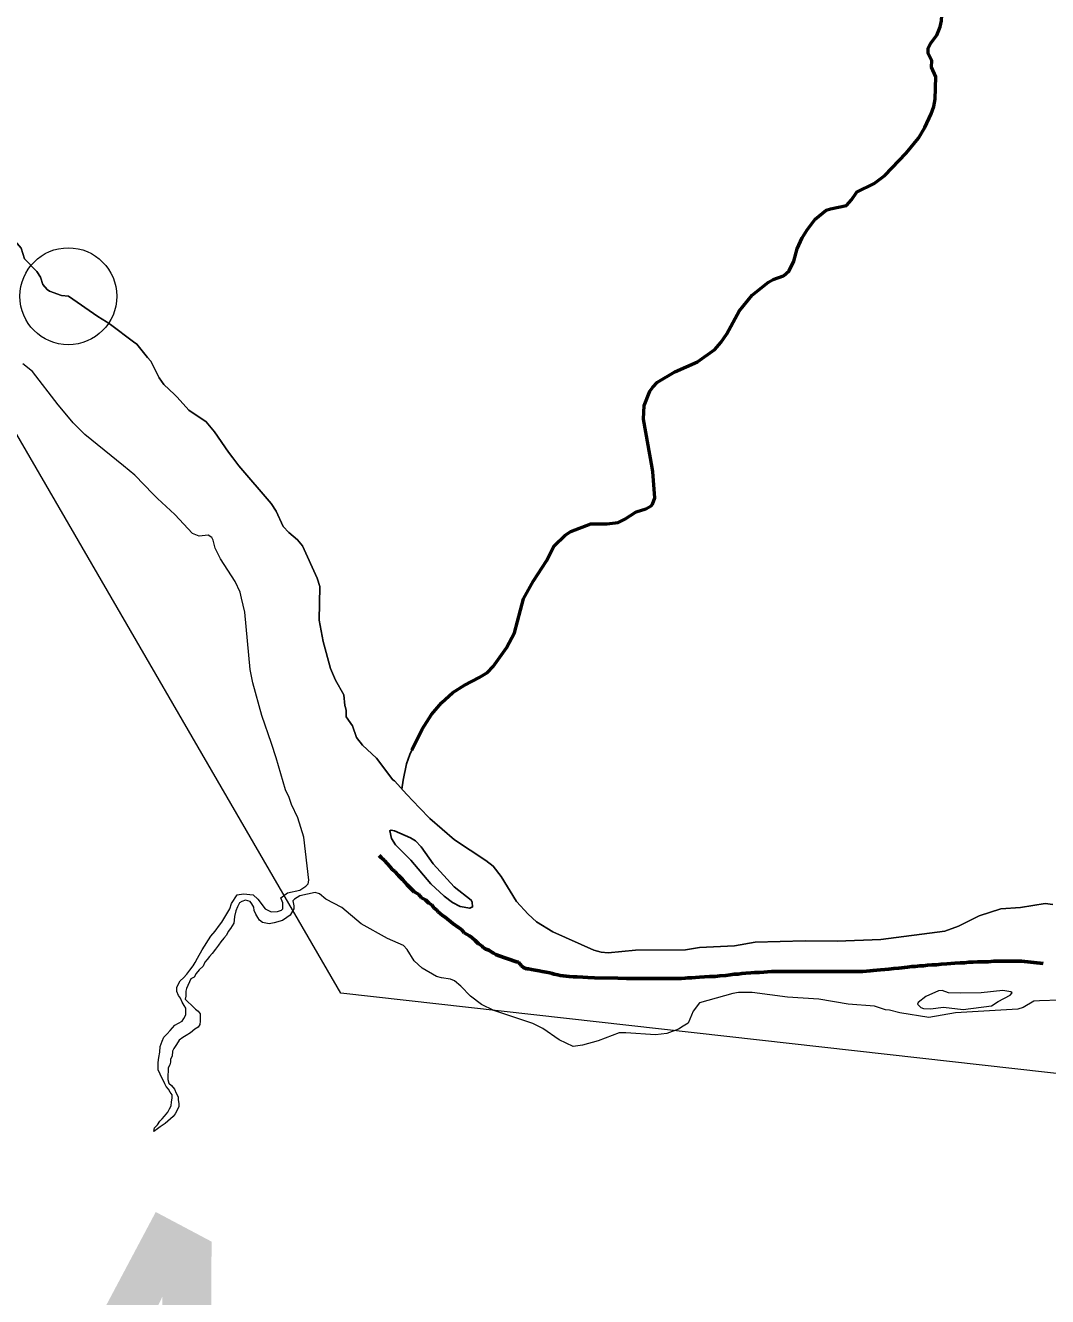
# Model space of a CAD drawing. Extents: x 553962 to 842807, y 8883888 to 9032388.
# Drawn here: x 810863 to 811917, y 9011458 to 9012769 of the extents above; entities that cross this region are included whole.
import ezdxf

# ---------------------------------------------------------------- set-up
doc = ezdxf.new("R2010")
doc.units = 0
doc.header["$LTSCALE"] = 200
doc.header["$PDMODE"] = 32
doc.header["$PDSIZE"] = 100
doc.linetypes.add('LONG_DASH_SHORT_DASH', pattern=[9.9, 6, -1.2, 1.5, -1.2])
for name, color, linetype, lineweight in [('23', 7, 'Continuous', 13), ('24', 7, 'Continuous', 25), ('25', 7, 'Continuous', 13), ('57', 7, 'Continuous', 13), ('7', 7, 'Continuous', 90), ('8', 7, 'Continuous', 13)]:
    doc.layers.add(name, color=color, linetype=linetype, lineweight=lineweight)
doc.layers.add('49', color=7, linetype='Continuous')

msp = doc.modelspace()

# ---------------------------------------------------------------- linework, layer by layer
at = {"layer": '23'}
for points in [[(810874.9, 9012515.5), (810862.1, 9012528.7), (810858.5, 9012539.4), (810854.4, 9012544.2), (810845.9, 9012551), (810840.2, 9012556.8), (810835.9, 9012567.3)], [(810907.3, 9012489.9), (810900.1, 9012490.7), (810888, 9012495.2), (810885.3, 9012496.9), (810881.1, 9012502.2), (810878.5, 9012509.6), (810874.9, 9012515.5)], [(810946.5, 9012463.5), (810937.6, 9012469.1), (810907.3, 9012489.9)], [(810974.5, 9012442.9), (810950.9, 9012460.8), (810946.5, 9012463.5)], [(810989, 9012426.8), (810977.8, 9012440.4), (810974.5, 9012442.9)], [(811016.9, 9012388.5), (811005.7, 9012399), (811001.1, 9012405.7), (810992.3, 9012422.9), (810989, 9012426.8)], [(811077.1, 9012323.2), (811072.5, 9012328.9), (811058.2, 9012349.9), (811049.5, 9012360.4), (811031.7, 9012372.4), (811019.7, 9012385.9), (811016.9, 9012388.5)], [(811193.1, 9012065.4), (811192.5, 9012067.6), (811191.3, 9012078.6), (811182.7, 9012093.8), (811177.6, 9012105.8), (811170.2, 9012133.6), (811166.1, 9012155.7), (811166.8, 9012190.4), (811164.1, 9012199), (811148.7, 9012232.5), (811143.6, 9012238.7), (811134.8, 9012246), (811128.8, 9012252.4), (811121.6, 9012268.2), (811116.4, 9012276), (811083, 9012314.8), (811077.1, 9012323.2)], [(811256.3, 9011975.9), (811243.8, 9011989.7), (811242.1, 9011991), (811225.1, 9012013.3), (811210.7, 9012026.7), (811204.7, 9012034.6), (811200.5, 9012046.6), (811193.7, 9012055.8), (811193.9, 9012062.4), (811193.1, 9012065.4)], [(811923, 9011862.4), (811915, 9011863.1), (811889.5, 9011859), (811869.2, 9011857.8), (811846.8, 9011850.4), (811825.7, 9011839.8), (811811.6, 9011834.6), (811745.4, 9011826.2), (811700.3, 9011824.5), (811667.3, 9011824.8), (811615.9, 9011823.4), (811594.6, 9011819.6), (811558.5, 9011817.9), (811544, 9011815.5), (811492.5, 9011815.1), (811464.2, 9011812.5), (811456.9, 9011812.9), (811449.4, 9011815.2), (811406.9, 9011834.1), (811390.3, 9011844.3), (811381.5, 9011852.3), (811369.6, 9011865.3), (811369.6, 9011865.3), (811353.7, 9011891.2), (811345.6, 9011901.7), (811337.9, 9011907.6), (811305.6, 9011929.1), (811280.2, 9011950.9), (811269.4, 9011962), (811256.3, 9011975.9)]]:
    msp.add_lwpolyline(points, dxfattribs=at)
at = {"layer": '24', "lineweight": 53}
for points in [[(811797.6, 9012726.6), (811798, 9012732.8), (811794.4, 9012740.3), (811794.4, 9012745.8), (811796.7, 9012750.6), (811803.3, 9012759.5), (811806.6, 9012768), (811808, 9012774.1), (811810, 9012808.1), (811813.6, 9012817.2), (811813.6, 9012817.2), (811819.7, 9012828.9)], [(811720.4, 9012597.1), (811720.4, 9012597.2), (811738.7, 9012606.3), (811749.4, 9012614.5), (811771.4, 9012637.7), (811784.2, 9012652.9), (811790.8, 9012664.1), (811797.4, 9012678.1), (811800.1, 9012685.9), (811801.5, 9012693.4), (811802.3, 9012716.3), (811797.6, 9012726.2), (811797.6, 9012726.6)], [(811509.5, 9012313.2), (811500.6, 9012363), (811501.2, 9012377.3), (811507.2, 9012392), (811510.2, 9012396.1), (811515.2, 9012401.2), (811532.8, 9012411.8), (811556.2, 9012422.1), (811574.2, 9012435.1), (811580.4, 9012442.3), (811586.5, 9012451.2), (811599.4, 9012474.4), (811612.8, 9012491.2), (811629.5, 9012504.6), (811634.5, 9012507.3), (811645.1, 9012511.1), (811650.7, 9012516), (811655.6, 9012526), (811659.2, 9012539), (811664.4, 9012550.3), (811669.3, 9012558.6), (811677.8, 9012569.3), (811689.1, 9012578.6), (811693.4, 9012580.1), (811709.9, 9012583.4), (811715, 9012589.3), (811720.4, 9012597.1)], [(811261.6, 9012021.5), (811272.3, 9012043), (811281.8, 9012058.2), (811292.3, 9012070.5), (811303.8, 9012080.9), (811315.9, 9012088.7), (811331.1, 9012096.5), (811339.7, 9012101.8), (811345.4, 9012107.8), (811359.4, 9012127.2), (811367.6, 9012142.5), (811376.7, 9012177.5), (811387.1, 9012196.1), (811400.5, 9012217), (811408.3, 9012232.3), (811419.7, 9012243.4), (811425.5, 9012247.3), (811446.1, 9012255), (811463, 9012255.1), (811474.5, 9012256.6), (811481.3, 9012259.8), (811492.9, 9012267.3), (811502.9, 9012270.7), (811508.4, 9012273.6), (811510, 9012275.2), (811512.2, 9012281.8), (811510.3, 9012308.7), (811509.5, 9012313.2)]]:
    msp.add_lwpolyline(points, dxfattribs=at)
at = {"layer": '24'}
for points in [[(811797.6, 9012726.6), (811798, 9012732.8), (811794.4, 9012740.3), (811794.4, 9012745.8), (811796.7, 9012750.6), (811803.3, 9012759.5), (811806.6, 9012768), (811808, 9012774.1), (811810, 9012808.1), (811813.6, 9012817.2), (811813.6, 9012817.2), (811819.7, 9012828.9)], [(811720.4, 9012597.1), (811720.4, 9012597.2), (811738.7, 9012606.3), (811749.4, 9012614.5), (811771.4, 9012637.7), (811784.2, 9012652.9), (811790.8, 9012664.1), (811797.4, 9012678.1), (811800.1, 9012685.9), (811801.5, 9012693.4), (811802.3, 9012716.3), (811797.6, 9012726.2), (811797.6, 9012726.6)], [(811509.5, 9012313.2), (811500.6, 9012363), (811501.2, 9012377.3), (811507.2, 9012392), (811510.2, 9012396.1), (811515.2, 9012401.2), (811532.8, 9012411.8), (811556.2, 9012422.1), (811574.2, 9012435.1), (811580.4, 9012442.3), (811586.5, 9012451.2), (811599.4, 9012474.4), (811612.8, 9012491.2), (811629.5, 9012504.6), (811634.5, 9012507.3), (811645.1, 9012511.1), (811650.7, 9012516), (811655.6, 9012526), (811659.2, 9012539), (811664.4, 9012550.3), (811669.3, 9012558.6), (811677.8, 9012569.3), (811689.1, 9012578.6), (811693.4, 9012580.1), (811709.9, 9012583.4), (811715, 9012589.3), (811720.4, 9012597.1)], [(811251.4, 9011981.3), (811252.6, 9011990.7), (811256.1, 9012007.5), (811259.4, 9012017.1), (811272.3, 9012043), (811281.8, 9012058.2), (811292.3, 9012070.5), (811303.8, 9012080.9), (811315.9, 9012088.7), (811331.1, 9012096.5), (811339.7, 9012101.8), (811345.4, 9012107.8), (811359.4, 9012127.2), (811367.6, 9012142.5), (811376.7, 9012177.5), (811387.1, 9012196.1), (811400.5, 9012217), (811408.3, 9012232.3), (811419.7, 9012243.4), (811425.5, 9012247.3), (811446.1, 9012255), (811463, 9012255.1), (811474.5, 9012256.6), (811481.3, 9012259.8), (811492.9, 9012267.3), (811502.9, 9012270.7), (811508.4, 9012273.6), (811510, 9012275.2), (811512.2, 9012281.8), (811510.3, 9012308.7), (811509.5, 9012313.2)]]:
    msp.add_lwpolyline(points, dxfattribs=at)
msp.add_lwpolyline([(811283.6, 9011904.2), (811271.2, 9011921.9), (811265.5, 9011927.8), (811260.3, 9011931), (811243.6, 9011938.2), (811240.3, 9011938.9), (811238.9, 9011938.3), (811240.5, 9011930.3), (811244.9, 9011923.9), (811260.7, 9011907.9), (811281.1, 9011883.7), (811295, 9011870.8), (811303.4, 9011864.2), (811311.4, 9011860), (811321.4, 9011858.3), (811324.3, 9011859.8), (811324, 9011864.6), (811322.9, 9011866.7), (811305.3, 9011880.6)], close=True, dxfattribs=at)
at = {"layer": '25'}
for points in [[(810835.9, 9012567.3), (810840.2, 9012556.8), (810845.9, 9012551), (810854.4, 9012544.2), (810858.5, 9012539.4), (810862.1, 9012528.7), (810874.9, 9012515.5)], [(810874.9, 9012515.5), (810878.5, 9012509.6), (810881.1, 9012502.2), (810885.3, 9012496.9), (810888, 9012495.2), (810900.1, 9012490.7), (810907.3, 9012489.9)], [(810907.3, 9012489.9), (810937.6, 9012469.1), (810946.5, 9012463.5)], [(810946.5, 9012463.5), (810950.9, 9012460.8), (810974.5, 9012442.9)], [(810974.5, 9012442.9), (810977.8, 9012440.4), (810989, 9012426.8)], [(810902.2, 9012371.3), (810896.6, 9012377.9), (810870.2, 9012412.1), (810860.4, 9012420.1)], [(810989, 9012426.8), (810992.3, 9012422.9), (811001.1, 9012405.7), (811005.7, 9012399), (811016.9, 9012388.5)], [(811016.9, 9012388.5), (811019.7, 9012385.9), (811031.7, 9012372.4), (811049.5, 9012360.4), (811058.2, 9012349.9), (811072.5, 9012328.9), (811077.1, 9012323.2)], [(810964.1, 9012314.8), (810924.3, 9012347.4), (810912.3, 9012359.3), (810902.2, 9012371.3)], [(811077.1, 9012323.2), (811083, 9012314.8), (811116.4, 9012276), (811121.6, 9012268.2), (811128.8, 9012252.4), (811134.8, 9012246), (811143.6, 9012238.7), (811148.7, 9012232.5), (811164.1, 9012199), (811166.8, 9012190.4), (811166.1, 9012155.7), (811170.2, 9012133.6), (811177.6, 9012105.8), (811182.7, 9012093.8), (811191.3, 9012078.6), (811192.5, 9012067.6), (811193.1, 9012065.4)], [(810999.2, 9012281.3), (810994.6, 9012285.6), (810975.8, 9012305.2), (810964.1, 9012314.8)], [(811086, 9012178.4), (811084.6, 9012184.4), (811079.4, 9012195.5), (811064.2, 9012218.8), (811058.8, 9012229.9), (811056.8, 9012238.3), (811055.3, 9012240.8), (811051.6, 9012243.5), (811042.1, 9012242.3), (811035.2, 9012245.1), (811017.2, 9012264.7), (810999.2, 9012281.3)], [(811097.5, 9012091.1), (811094.9, 9012104.6), (811089.5, 9012163.9), (811086, 9012178.4)], [(811116.8, 9012028.3), (811106.9, 9012057.3), (811097.5, 9012091.1)], [(811193.1, 9012065.4), (811193.9, 9012062.4), (811193.7, 9012055.8), (811200.5, 9012046.6), (811204.7, 9012034.6), (811210.7, 9012026.7), (811225.1, 9012013.3), (811242.1, 9011991), (811243.8, 9011989.7), (811256.3, 9011975.9)], [(811134.9, 9011972.7), (811131.3, 9011980.6), (811121.8, 9012013.7), (811116.8, 9012028.3)], [(811065.7, 9011844), (811073.8, 9011857.9), (811075.5, 9011863.2), (811081.5, 9011872.1), (811087.9, 9011873.1), (811098, 9011872.2), (811102.9, 9011867.7), (811110.3, 9011857.6), (811116.4, 9011854.5), (811122.9, 9011854.9), (811127.3, 9011856.3), (811128.6, 9011857.9), (811128.4, 9011864), (811126.5, 9011869), (811133.5, 9011874.2), (811146.1, 9011876.9), (811152.4, 9011881.2), (811154.6, 9011883.7), (811155.3, 9011887.4), (811150.1, 9011931.8), (811144, 9011951.5), (811137.5, 9011965.6), (811134.9, 9011972.7)], [(811256.3, 9011975.9), (811269.4, 9011962), (811280.2, 9011950.9), (811305.6, 9011929.1), (811337.9, 9011907.6), (811345.6, 9011901.7), (811353.7, 9011891.2), (811369.6, 9011865.3), (811369.6, 9011865.3), (811381.5, 9011852.3), (811390.3, 9011844.3), (811406.9, 9011834.1), (811449.4, 9011815.2), (811456.9, 9011812.9), (811464.2, 9011812.5), (811492.5, 9011815.1), (811544, 9011815.5), (811558.5, 9011817.9), (811594.6, 9011819.6), (811615.9, 9011823.4), (811667.3, 9011824.8), (811700.3, 9011824.5), (811745.4, 9011826.2), (811811.6, 9011834.6), (811825.7, 9011839.8), (811846.8, 9011850.4), (811869.2, 9011857.8), (811889.5, 9011859), (811915, 9011863.1), (811923, 9011862.4)], [(811114.6, 9011842.4), (811114.6, 9011842.4), (811107.7, 9011843.7), (811104.5, 9011845.9), (811102.8, 9011848.8), (811100.8, 9011852.4), (811099, 9011856), (811098.5, 9011859.5), (811096.7, 9011862.9), (811095, 9011865.5), (811090.1, 9011866.7), (811090.1, 9011866.7), (811086.3, 9011865.5), (811086.3, 9011865.5), (811083.7, 9011864), (811081.9, 9011859.7), (811080.1, 9011855.6), (811078.8, 9011850), (811078.5, 9011845.9), (811078, 9011842.9), (811074.4, 9011837.6), (811072.3, 9011834.3), (811070.3, 9011830.7), (811067.7, 9011827.4), (811064.6, 9011823.6), (811062.3, 9011820.1), (811059.2, 9011816), (811055.7, 9011811.5), (811052.8, 9011808.4), (811050.5, 9011805.6), (811048.2, 9011802.6), (811046.2, 9011798.5), (811042.3, 9011794.7), (811039, 9011790.9), (811037.2, 9011787.4), (811033.6, 9011785.4), (811032.3, 9011782.6), (811030.5, 9011778.8), (811029.2, 9011775.5), (811028.4, 9011772.7), (811028.4, 9011767.8), (811027.9, 9011764.5), (811030.9, 9011761.5), (811034, 9011758.7), (811038.5, 9011754.3), (811041.3, 9011752), (811043.3, 9011749.5), (811043.3, 9011741.8), (811043, 9011738.5), (811041.2, 9011735.7), (811037.9, 9011733.5), (811033.3, 9011729.7), (811028.7, 9011726.9), (811025.3, 9011725.1), (811021.5, 9011722.1), (811018.7, 9011717.8), (811016.1, 9011713.7), (811014.8, 9011710.9), (811014.5, 9011705.8), (811012.7, 9011702.6), (811012.7, 9011699.5), (811011.9, 9011696.7), (811010.1, 9011693.7), (811010.1, 9011690.6), (811009.8, 9011685.8), (811009.8, 9011681.7), (811010.8, 9011677.9), (811013.8, 9011675.3), (811016.9, 9011671.5), (811018.4, 9011667.7), (811020.4, 9011663.6), (811020.6, 9011660.8), (811021.3, 9011657), (811021.3, 9011653.9), (811019.8, 9011650.6), (811017.5, 9011646.1), (811015.4, 9011643.3), (811012.6, 9011641), (811009.8, 9011638.5), (811007, 9011636.4), (811002.1, 9011632.9), (810999.3, 9011630.6), (810995.5, 9011628.1), (810996, 9011631.7), (810999.3, 9011635), (811001.6, 9011638.5), (811004.2, 9011641), (811006.3, 9011643.8), (811009.8, 9011647.9), (811011.7, 9011651.4), (811013.5, 9011654.5), (811013.7, 9011658.5), (811014.3, 9011662.3), (811014.3, 9011665.7), (811012.3, 9011668.7), (811010.5, 9011671.5), (811008.2, 9011674.3), (811006.7, 9011677.1), (811005.2, 9011681), (811003.5, 9011684), (811002, 9011687.1)], [(811146.1, 9011871.2), (811140.6, 9011867.9), (811138.9, 9011866.1), (811140, 9011861), (811139.8, 9011857.6), (811136, 9011851.1), (811132.8, 9011848.9)], [(811427.9, 9011715.8), (811413.6, 9011722.7), (811396.6, 9011734.1), (811386.3, 9011739.5), (811346.2, 9011752.8), (811333.6, 9011759.2), (811322.2, 9011767.6), (811312.3, 9011777.8), (811305.5, 9011783.4), (811301.4, 9011785.1), (811292.2, 9011786.5), (811287, 9011788.1), (811272.4, 9011796.4), (811264, 9011804.1), (811256.8, 9011815.8), (811252.9, 9011819.8), (811236.4, 9011827.1), (811209.4, 9011842.3), (811189.3, 9011859.3), (811173, 9011867.6), (811166.4, 9011873.3), (811162, 9011874.5), (811146.1, 9011871.2)], [(811002, 9011687.1), (810999.9, 9011691.7), (811000, 9011699.1), (811000.5, 9011704.4), (811001.8, 9011710), (811002.1, 9011715.6), (811004, 9011721.2), (811005.8, 9011725.2), (811009.1, 9011728.8), (811012.2, 9011732.1), (811014.7, 9011734.8), (811017, 9011737.6), (811020.9, 9011739.9), (811024.7, 9011741.9), (811026.5, 9011744.7), (811028.3, 9011748.5), (811028.3, 9011755.1), (811026.8, 9011757.9), (811024.8, 9011761.5), (811022.8, 9011765.6), (811021, 9011768.4), (811019.3, 9011772.5), (811019.3, 9011776.5), (811020.1, 9011779.1), (811022.7, 9011783.4), (811026, 9011786.4), (811029.6, 9011790.5), (811032.7, 9011794.5), (811036.2, 9011798.8), (811038, 9011802.4), (811040.6, 9011806.7), (811045.2, 9011815.3), (811054.4, 9011829.7), (811054.4, 9011829.7), (811058.9, 9011834.8), (811058.9, 9011834.8), (811063.3, 9011840.8), (811065.7, 9011844)], [(811132.8, 9011848.9), (811128.2, 9011845.6), (811119.5, 9011843.2), (811114.6, 9011842.4)], [(811754.5, 9011753.1), (811750.1, 9011753.6), (811738.9, 9011757.4), (811711.7, 9011759.5), (811681.5, 9011764.4), (811649, 9011766.6), (811612.7, 9011771.5), (811598.7, 9011771.4), (811592.7, 9011770.4), (811558.5, 9011760.6), (811551.8, 9011752.2), (811546.7, 9011739.9), (811541.6, 9011736.8)], [(812011.1, 9011721.5), (812000.4, 9011724.8), (811986.3, 9011739.3), (811967.1, 9011756.4), (811930, 9011763.6), (811909, 9011762.8), (811903.2, 9011762.4), (811892.2, 9011755.8), (811886.7, 9011754.2), (811822.4, 9011750.5), (811795, 9011745.7), (811765.2, 9011750.3), (811754.5, 9011753.1)], [(811541.6, 9011736.8), (811536.6, 9011733.6), (811524.5, 9011729.1), (811513.1, 9011727.8), (811482.3, 9011729.8), (811475.5, 9011729.7), (811453.9, 9011721.5), (811437.7, 9011717.2), (811427.9, 9011715.8)]]:
    msp.add_lwpolyline(points, dxfattribs=at)
for points in [[(811283.6, 9011904.2), (811271.2, 9011921.9), (811265.5, 9011927.8), (811260.3, 9011931), (811243.6, 9011938.2), (811240.3, 9011938.9), (811238.9, 9011938.3), (811240.5, 9011930.3), (811244.9, 9011923.9), (811260.7, 9011907.9), (811281.1, 9011883.7), (811295, 9011870.8), (811303.4, 9011864.2), (811311.4, 9011860), (811321.4, 9011858.3), (811324.3, 9011859.8), (811324, 9011864.6), (811322.9, 9011866.7), (811305.3, 9011880.6)], [(811827.5, 9011770.7), (811815.3, 9011771.2), (811808.8, 9011773.4), (811804.8, 9011773.3), (811791.9, 9011767.4), (811784, 9011761.1), (811783.1, 9011759.3), (811786.6, 9011756), (811789.3, 9011755), (811796.6, 9011754.6), (811810.2, 9011756.3), (811830.3, 9011754), (811859.7, 9011757.6), (811866.5, 9011762.2), (811878.7, 9011768.8), (811880.9, 9011771), (811879.6, 9011772), (811871.3, 9011773.5), (811849, 9011771.2)]]:
    msp.add_lwpolyline(points, close=True, dxfattribs=at)
msp.add_point((810907.3, 9012489.9), dxfattribs=at)
at = {"layer": '57'}
for points in [[(810835.9, 9012567.3), (810840.2, 9012556.8), (810845.9, 9012551), (810854.4, 9012544.2), (810858.5, 9012539.4), (810862.1, 9012528.7), (810874.9, 9012515.5)], [(810874.9, 9012515.5), (810878.5, 9012509.6), (810881.1, 9012502.2), (810885.3, 9012496.9), (810888, 9012495.2), (810900.1, 9012490.7), (810907.3, 9012489.9)], [(810907.3, 9012489.9), (810937.6, 9012469.1), (810946.5, 9012463.5)], [(810946.5, 9012463.5), (810950.9, 9012460.8), (810974.5, 9012442.9)], [(810974.5, 9012442.9), (810977.8, 9012440.4), (810989, 9012426.8)], [(810989, 9012426.8), (810992.3, 9012422.9), (811001.1, 9012405.7), (811005.7, 9012399), (811016.9, 9012388.5)], [(811016.9, 9012388.5), (811019.7, 9012385.9), (811031.7, 9012372.4), (811049.5, 9012360.4), (811058.2, 9012349.9), (811072.5, 9012328.9), (811077.1, 9012323.2)], [(811077.1, 9012323.2), (811083, 9012314.8), (811116.4, 9012276), (811121.6, 9012268.2), (811128.8, 9012252.4), (811134.8, 9012246), (811143.6, 9012238.7), (811148.7, 9012232.5), (811164.1, 9012199), (811166.8, 9012190.4), (811166.1, 9012155.7), (811170.2, 9012133.6), (811177.6, 9012105.8), (811182.7, 9012093.8), (811191.3, 9012078.6), (811192.5, 9012067.6), (811193.1, 9012065.4)], [(811193.1, 9012065.4), (811193.9, 9012062.4), (811193.7, 9012055.8), (811200.5, 9012046.6), (811204.7, 9012034.6), (811210.7, 9012026.7), (811225.1, 9012013.3), (811242.1, 9011991), (811243.8, 9011989.7), (811256.3, 9011975.9)], [(811256.3, 9011975.9), (811269.4, 9011962), (811280.2, 9011950.9), (811305.6, 9011929.1), (811337.9, 9011907.6), (811345.6, 9011901.7), (811353.7, 9011891.2), (811369.6, 9011865.3)], [(811369.6, 9011865.3), (811381.5, 9011852.3), (811390.3, 9011844.3), (811406.9, 9011834.1), (811449.4, 9011815.2), (811456.9, 9011812.9), (811464.2, 9011812.5), (811492.5, 9011815.1), (811544, 9011815.5), (811558.5, 9011817.9), (811594.6, 9011819.6), (811615.9, 9011823.4), (811667.3, 9011824.8), (811700.3, 9011824.5), (811745.4, 9011826.2), (811811.6, 9011834.6), (811825.7, 9011839.8), (811846.8, 9011850.4), (811869.2, 9011857.8), (811889.5, 9011859), (811915, 9011863.1), (811923, 9011862.4)]]:
    msp.add_lwpolyline(points, dxfattribs=at)
at = {"layer": '7', "linetype": 'LONG_DASH_SHORT_DASH', "lineweight": 60}
for points in [[(811301.7, 9011844.3), (811298.2, 9011847.4), (811296.1, 9011849.2), (811293.1, 9011851), (811291, 9011853), (811288.7, 9011854.6), (811287, 9011856.6), (811284.2, 9011858.7), (811282.1, 9011862), (811279.1, 9011863.5), (811275.8, 9011867.1), (811271.7, 9011869.1), (811268.4, 9011873), (811264.1, 9011875.3), (811260, 9011879.6), (811256.7, 9011882.7), (811252.1, 9011888.1), (811248, 9011892.2), (811243.7, 9011896.8), (811240.9, 9011898.8), (811239.6, 9011900.8), (811236.3, 9011904.4), (811233.5, 9011907.7), (811229.9, 9011910.8), (811227.9, 9011912.8)], [(811437.9, 9011787.1), (811432.3, 9011787.6), (811427.9, 9011787.6), (811423.9, 9011787.9), (811414.7, 9011789.1), (811412.2, 9011789.7), (811408.3, 9011790.4), (811406.3, 9011791.2), (811403.8, 9011791.7), (811400.2, 9011792.5), (811396.1, 9011793.2), (811393.1, 9011793.7), (811389, 9011794.5), (811385.2, 9011795.3), (811381.9, 9011795.8), (811379.8, 9011796), (811376.8, 9011797.1), (811374.8, 9011798.8), (811371.7, 9011802.7), (811369.7, 9011802.9), (811350.6, 9011809.6), (811348.3, 9011810.6), (811346, 9011811.9), (811344, 9011813.2), (811340.9, 9011815), (811338.1, 9011816), (811335.3, 9011817.8), (811333.5, 9011819.8), (811330.5, 9011821.6), (811326.9, 9011825.2), (811323.6, 9011828.2), (811321.1, 9011829.8), (811315.7, 9011833.1), (811312.7, 9011836.4), (811309.9, 9011838.5), (811304, 9011842.6), (811301.7, 9011844.3)], [(811912.8, 9011801.5), (811890.5, 9011803.7), (811885.9, 9011803.7), (811881.1, 9011803.7), (811875.8, 9011803.7), (811868.6, 9011803.7), (811862, 9011803.7), (811856.2, 9011803.2), (811849.6, 9011803), (811845, 9011803), (811840.7, 9011802.7), (811836.1, 9011802.7), (811831.8, 9011801.9), (811827.4, 9011801.9), (811821.8, 9011801.7), (811813.4, 9011800.9), (811807.8, 9011800.7), (811802.7, 9011799.9), (811797.9, 9011799.9), (811793.6, 9011799.6), (811789.5, 9011798.9), (811785.7, 9011798.9), (811780.9, 9011798.1), (811777.3, 9011798.1), (811773, 9011797.6), (811764.1, 9011796.6), (811758.7, 9011796.1), (811753.6, 9011795.5), (811749.6, 9011795), (811745.2, 9011794.8)], [(811745.2, 9011794.8), (811741.4, 9011794.5), (811737.6, 9011794), (811734.3, 9011793.7), (811730.7, 9011793.5), (811726.7, 9011793.2), (811722.3, 9011793.2), (811716.7, 9011793.2), (811711.7, 9011793.2), (811707.3, 9011793.2), (811703.5, 9011793.2), (811699.2, 9011793.2), (811696.9, 9011793.2), (811693.3, 9011793.2), (811689.8, 9011793.2), (811687.7, 9011793.2), (811684.4, 9011793.2), (811682.1, 9011793.2), (811678.3, 9011793.2), (811676.3, 9011793.2), (811670.7, 9011793.2), (811665.8, 9011793.2), (811660.8, 9011793.2), (811655.7, 9011793.2), (811651.1, 9011793.2), (811646.5, 9011793.2), (811640.7, 9011793.2), (811636.8, 9011793), (811632.5, 9011793), (811628.5, 9011792.7), (811624.6, 9011792.5), (811620.1, 9011792.2), (811615.2, 9011792), (811611.4, 9011791.7), (811606.3, 9011791.4), (811602.2, 9011790.9), (811598.2, 9011790.4), (811594.1, 9011790.2), (811590, 9011789.7), (811585.7, 9011789.1), (811579.3, 9011788.6), (811574.5, 9011788.1), (811568.7, 9011787.9), (811558.5, 9011787.1), (811554.4, 9011786.8), (811550.3, 9011786.6), (811546.5, 9011786.6), (811543.5, 9011786.1), (811539.7, 9011785.8), (811535.1, 9011785.8), (811531.2, 9011785.8), (811526.4, 9011785.8), (811522.6, 9011785.8), (811518, 9011785.8), (811512.9, 9011785.8), (811508.1, 9011785.8), (811503, 9011785.8), (811498.4, 9011785.8), (811493.8, 9011785.8), (811488.8, 9011785.8), (811483.2, 9011785.8), (811474.2, 9011786.1), (811450.1, 9011786.6), (811443.2, 9011786.8), (811437.9, 9011787.1)]]:
    msp.add_lwpolyline(points, dxfattribs=at)
at = {"layer": '8'}
msp.add_lwpolyline([(814928.1, 9008896), (814088.2, 9010664.1), (813209.3, 9010781.5), (812282, 9011648.1), (811188.4, 9011770.6), (810823.9, 9012398.9), (808943, 9013370.5), (807455.7, 9013554.3), (806161, 9014683.5), (805286.1, 9014561)], dxfattribs=at)

# ---------------------------------------------------------------- texts
at = {"layer": '49', "width": 0.9}
msp.add_text('R I O   S Ã O   F R A N C I S C O', height=500, rotation=332.036, dxfattribs=at).set_placement((805669.4, 9013807.5))

doc.saveas('drawing.dxf')
